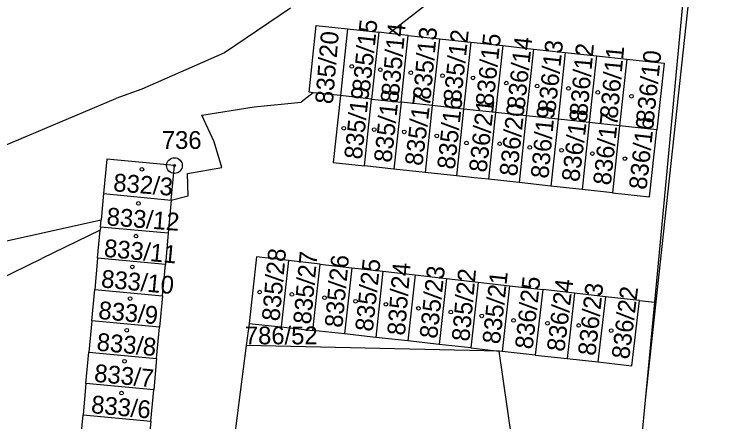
# Model space of a CAD drawing. Extents: x -755819 to -753140, y -1169796 to -1166000.
# Drawn here: x -755335.6 to -755267.3, y -1167274.4 to -1167235.5 of the extents above; entities that cross this region are included whole.
import ezdxf

# ---------------------------------------------------------------- set-up
doc = ezdxf.new("R2010")
doc.units = 0
for name, color, linetype in [('Vrstva 1', 7, 'Continuous'), ('Vrstva 17', 7, 'Continuous'), ('Vrstva 18', 7, 'Continuous'), ('Vrstva 19', 7, 'Continuous'), ('Vrstva 24', 7, 'Continuous'), ('Vrstva 25', 7, 'Continuous'), ('Vrstva 6', 7, 'Continuous')]:
    doc.layers.add(name, color=color, linetype=linetype)

msp = doc.modelspace()

# ---------------------------------------------------------------- linework, layer by layer
at = {"layer": 'Vrstva 1'}
for p, q in [((-755267.29, -1167197.57), (-755275.36, -1167272.33)), ((-755270.26, -1167218), (-755274.48, -1167262.98)), ((-755295.37, -1167233.84), (-755299.81, -1167237.31)), ((-755309.26, -1167234.9), (-755315.54, -1167239.18)), ((-755307.47, -1167242.93), (-755306.78, -1167236.56)), ((-755306.78, -1167236.56), (-755303.8, -1167236.88)), ((-755303.8, -1167236.88), (-755304.48, -1167243.25)), ((-755303.8, -1167236.88), (-755300.81, -1167237.2)), ((-755300.81, -1167237.2), (-755301.5, -1167243.58)), ((-755299.81, -1167237.31), (-755300.81, -1167237.2)), ((-755298, -1167237.5), (-755299.81, -1167237.31)), ((-755298.68, -1167243.88), (-755298, -1167237.5)), ((-755298, -1167237.5), (-755295.01, -1167237.83)), ((-755295.01, -1167237.83), (-755295.7, -1167244.2)), ((-755295.01, -1167237.83), (-755292.02, -1167238.15)), ((-755292.02, -1167238.15), (-755292.71, -1167244.53)), ((-755292.02, -1167238.15), (-755288.97, -1167238.48)), ((-755288.97, -1167238.48), (-755289.66, -1167244.86)), ((-755288.97, -1167238.48), (-755286.03, -1167238.8)), ((-755315.54, -1167239.18), (-755323.46, -1167242.64)), ((-755286.03, -1167238.8), (-755286.72, -1167245.17)), ((-755286.03, -1167238.8), (-755283, -1167239.13)), ((-755283, -1167239.13), (-755283.69, -1167245.5)), ((-755283, -1167239.13), (-755280.01, -1167239.45)), ((-755280.01, -1167239.45), (-755280.7, -1167245.83)), ((-755280.01, -1167239.45), (-755277.12, -1167239.76)), ((-755277.12, -1167239.76), (-755277.81, -1167246.14)), ((-755277.12, -1167239.76), (-755273.56, -1167240.15)), ((-755273.56, -1167240.15), (-755274.25, -1167246.53)), ((-755323.46, -1167242.64), (-755325.93, -1167243.53)), ((-755307.07, -1167242.98), (-755308.23, -1167243.89)), ((-755307.07, -1167242.98), (-755307.47, -1167242.93)), ((-755304.48, -1167243.25), (-755307.07, -1167242.98)), ((-755304.48, -1167243.25), (-755305.17, -1167249.63)), ((-755301.5, -1167243.58), (-755304.48, -1167243.25)), ((-755404.88, -1167276.71), (-755325.93, -1167243.53)), ((-755302.18, -1167249.96), (-755301.5, -1167243.58)), ((-755301.5, -1167243.58), (-755298.68, -1167243.88)), ((-755298.68, -1167243.88), (-755299.37, -1167250.26)), ((-755295.7, -1167244.2), (-755298.68, -1167243.88)), ((-755295.7, -1167244.2), (-755296.38, -1167250.59)), ((-755292.71, -1167244.53), (-755295.7, -1167244.2)), ((-755292.71, -1167244.53), (-755293.4, -1167250.91)), ((-755289.66, -1167244.86), (-755292.71, -1167244.53)), ((-755289.66, -1167244.86), (-755290.34, -1167251.24)), ((-755286.72, -1167245.17), (-755289.66, -1167244.86)), ((-755286.72, -1167245.17), (-755287.41, -1167251.56)), ((-755283.69, -1167245.5), (-755286.72, -1167245.17)), ((-755283.69, -1167245.5), (-755284.37, -1167251.89)), ((-755280.7, -1167245.83), (-755283.69, -1167245.5)), ((-755280.7, -1167245.83), (-755281.39, -1167252.22)), ((-755277.81, -1167246.14), (-755280.7, -1167245.83)), ((-755277.81, -1167246.14), (-755278.5, -1167252.53)), ((-755274.25, -1167246.53), (-755277.81, -1167246.14)), ((-755274.94, -1167252.92), (-755274.25, -1167246.53)), ((-755326.8, -1167249.33), (-755327.1, -1167252.61)), ((-755320.33, -1167249.93), (-755326.8, -1167249.33)), ((-755320.63, -1167253.22), (-755320.33, -1167249.93)), ((-755305.17, -1167249.63), (-755302.18, -1167249.96)), ((-755299.37, -1167250.26), (-755302.18, -1167249.96)), ((-755296.38, -1167250.59), (-755299.37, -1167250.26)), ((-755293.4, -1167250.91), (-755296.38, -1167250.59)), ((-755291.67, -1167251.1), (-755293.4, -1167250.91)), ((-755290.34, -1167251.24), (-755291.67, -1167251.1)), ((-755287.41, -1167251.56), (-755290.34, -1167251.24)), ((-755284.37, -1167251.89), (-755287.41, -1167251.56)), ((-755281.39, -1167252.22), (-755284.37, -1167251.89)), ((-755327.1, -1167252.61), (-755327.34, -1167255.11)), ((-755327.1, -1167252.61), (-755320.63, -1167253.22)), ((-755278.5, -1167252.53), (-755281.39, -1167252.22)), ((-755278.5, -1167252.53), (-755274.94, -1167252.92)), ((-755320.63, -1167253.22), (-755320.93, -1167256.4)), ((-755338.22, -1167257.53), (-755327.34, -1167255.11)), ((-755327.4, -1167255.8), (-755327.34, -1167255.11)), ((-755327.43, -1167256.09), (-755332.99, -1167258.79)), ((-755327.68, -1167258.78), (-755327.43, -1167256.09)), ((-755327.4, -1167255.8), (-755327.43, -1167256.09)), ((-755320.93, -1167256.4), (-755327.4, -1167255.8)), ((-755320.93, -1167256.4), (-755321.2, -1167259.39)), ((-755339.49, -1167261.95), (-755332.99, -1167258.79)), ((-755327.68, -1167258.78), (-755327.95, -1167261.77)), ((-755321.2, -1167259.39), (-755327.68, -1167258.78)), ((-755312.49, -1167258.65), (-755313.2, -1167265)), ((-755309.45, -1167259), (-755312.49, -1167258.65)), ((-755309.45, -1167259), (-755310.12, -1167265.34)), ((-755306.41, -1167259.35), (-755309.45, -1167259)), ((-755321.48, -1167262.38), (-755321.2, -1167259.39)), ((-755307.1, -1167265.67), (-755306.41, -1167259.35)), ((-755306.41, -1167259.35), (-755303.38, -1167259.69)), ((-755303.38, -1167259.69), (-755304.09, -1167266.01)), ((-755303.38, -1167259.69), (-755300.42, -1167260.03)), ((-755300.42, -1167260.03), (-755301.1, -1167266.34)), ((-755300.42, -1167260.03), (-755297.34, -1167260.38)), ((-755297.34, -1167260.38), (-755298.05, -1167266.67)), ((-755297.34, -1167260.38), (-755294.34, -1167260.72)), ((-755294.34, -1167260.72), (-755295.05, -1167267.01)), ((-755294.34, -1167260.72), (-755291.31, -1167261.07)), ((-755291.31, -1167261.07), (-755292.02, -1167267.34)), ((-755291.31, -1167261.07), (-755290.22, -1167261.19)), ((-755290.22, -1167261.19), (-755288.32, -1167261.41)), ((-755288.32, -1167261.41), (-755289.03, -1167267.67)), ((-755288.32, -1167261.41), (-755285.15, -1167261.77)), ((-755328.23, -1167264.76), (-755327.95, -1167261.77)), ((-755327.95, -1167261.77), (-755321.48, -1167262.38)), ((-755321.48, -1167262.38), (-755321.76, -1167265.36)), ((-755285.15, -1167261.77), (-755285.86, -1167268.02)), ((-755282.11, -1167262.12), (-755285.15, -1167261.77)), ((-755282.11, -1167262.12), (-755282.82, -1167268.36)), ((-755279.16, -1167262.45), (-755282.11, -1167262.12)), ((-755279.16, -1167262.45), (-755279.87, -1167268.68)), ((-755275.92, -1167262.82), (-755279.16, -1167262.45)), ((-755276.63, -1167269.04), (-755275.92, -1167262.82)), ((-755275.92, -1167262.82), (-755274.48, -1167262.98)), ((-755274.48, -1167262.98), (-755275.36, -1167272.33)), ((-755328.23, -1167264.76), (-755328.51, -1167267.74)), ((-755321.76, -1167265.36), (-755328.23, -1167264.76)), ((-755313.2, -1167265), (-755313.48, -1167267.1)), ((-755313.2, -1167265), (-755310.12, -1167265.34)), ((-755322.03, -1167268.35), (-755321.76, -1167265.36)), ((-755310.12, -1167265.34), (-755307.1, -1167265.67)), ((-755304.09, -1167266.01), (-755307.1, -1167265.67)), ((-755301.1, -1167266.34), (-755304.09, -1167266.01)), ((-755298.05, -1167266.67), (-755301.1, -1167266.34)), ((-755289.3, -1167267.64), (-755313.48, -1167267.1)), ((-755295.05, -1167267.01), (-755298.05, -1167266.67)), ((-755292.02, -1167267.34), (-755295.05, -1167267.01)), ((-755328.79, -1167270.73), (-755328.51, -1167267.74)), ((-755328.51, -1167267.74), (-755322.03, -1167268.35)), ((-755292.02, -1167267.34), (-755289.3, -1167267.64)), ((-755289.03, -1167267.67), (-755289.3, -1167267.64)), ((-755285.88, -1167291.51), (-755289.3, -1167267.64)), ((-755285.86, -1167268.02), (-755289.03, -1167267.67)), ((-755322.03, -1167268.35), (-755322.31, -1167271.34)), ((-755285.86, -1167268.02), (-755282.82, -1167268.36)), ((-755282.82, -1167268.36), (-755279.87, -1167268.68)), ((-755279.87, -1167268.68), (-755276.63, -1167269.04)), ((-755328.79, -1167270.73), (-755329.06, -1167273.72)), ((-755322.31, -1167271.34), (-755328.79, -1167270.73)), ((-755322.58, -1167274.33), (-755322.31, -1167271.34)), ((-755275.36, -1167272.33), (-755277.82, -1167298.55)), ((-755329.34, -1167276.7), (-755329.06, -1167273.72)), ((-755329.06, -1167273.72), (-755322.58, -1167274.33)), ((-755322.58, -1167274.33), (-755322.86, -1167277.31))]:
    msp.add_line(p, q, dxfattribs=at)
at = {"layer": 'Vrstva 24'}
for radius in [0.75, 0.1]:
    msp.add_circle((-755320.33, -1167249.93), radius, dxfattribs=at)
at = {"layer": 'Vrstva 25'}
for centre in [(-755303.39, -1167240.46), (-755300.66, -1167240.78), (-755297.76, -1167241.07), (-755294.72, -1167241.36), (-755291.81, -1167241.56), (-755288.63, -1167242.05), (-755285.69, -1167242.34), (-755282.69, -1167242.56), (-755279.89, -1167242.95), (-755276.68, -1167243.31), (-755304.15, -1167246.36), (-755301.25, -1167246.49), (-755298.38, -1167246.71), (-755295.27, -1167247.1), (-755292.44, -1167247.78), (-755289.26, -1167247.85), (-755286.39, -1167248.2), (-755283.35, -1167248.46), (-755280.41, -1167248.79), (-755277.3, -1167249.27), (-755323.44, -1167250.29), (-755323.77, -1167253.55), (-755324, -1167256.67), (-755324.35, -1167259.61), (-755312.19, -1167262.01), (-755309.11, -1167262.24), (-755306, -1167262.56), (-755324.57, -1167262.63), (-755303.03, -1167262.88), (-755300.13, -1167263.18), (-755297.02, -1167263.56), (-755293.94, -1167263.92), (-755290.97, -1167264.28), (-755287.94, -1167264.72), (-755284.7, -1167264.98), (-755281.72, -1167265.2), (-755324.88, -1167265.65), (-755278.61, -1167265.69), (-755325.09, -1167268.62), (-755325.38, -1167271.66)]:
    msp.add_circle(centre, 0.175, dxfattribs=at)
at = {"layer": 'Vrstva 6'}
for p, q in [((-755312.7, -1167244.31), (-755308.23, -1167243.89)), ((-755317.7, -1167245.13), (-755312.7, -1167244.31)), ((-755316.55, -1167247.67), (-755317.7, -1167245.13)), ((-755315.79, -1167250.11), (-755316.55, -1167247.67)), ((-755319.07, -1167250.69), (-755315.79, -1167250.11)), ((-755319.02, -1167252.81), (-755319.07, -1167250.69)), ((-755320.63, -1167253.22), (-755319.02, -1167252.81)), ((-755313.48, -1167267.1), (-755316.21, -1167288.15))]:
    msp.add_line(p, q, dxfattribs=at)

# ---------------------------------------------------------------- texts
at = {"layer": 'Vrstva 17'}
msp.add_text('736', height=1.7, dxfattribs=at).set_placement((-755321.533, -1167248.34))
at = {"layer": 'Vrstva 18'}
msp.add_text('835/20', height=1.7, rotation=85.14153, dxfattribs=at).set_placement((-755305.208, -1167244.104))
msp.add_text('786/52', height=1.7, dxfattribs=at).set_placement((-755313.602, -1167267))
at = {"layer": 'Vrstva 19'}
for s, rotation, p in [('835/15', 83.70913, (-755301.679, -1167242.986)), ('835/14', 84.62587, (-755298.882, -1167243.345)), ('835/13', 84.62587, (-755295.872, -1167243.695)), ('835/12', 83.70913, (-755292.969, -1167243.956)), ('836/15', 83.70913, (-755289.889, -1167244.316)), ('836/14', 83.70913, (-755286.889, -1167244.636)), ('836/13', 83.70913, (-755283.949, -1167244.956)), ('836/12', 84.62587, (-755280.902, -1167245.255)), ('836/11', 84.62587, (-755278.01, -1167245.501)), ('836/10', 83.70913, (-755274.559, -1167245.936)), ('835/19', 83.70913, (-755302.439, -1167249.396)), ('835/18', 83.70913, (-755299.599, -1167249.696)), ('835/17', 82.7924, (-755296.655, -1167250.016)), ('835/16', 83.70913, (-755293.559, -1167250.356)), ('836/21', 83.70913, (-755290.519, -1167250.636)), ('836/20', 83.70913, (-755287.61, -1167251.01)), ('836/19', 84.62587, (-755284.612, -1167251.215)), ('836/18', 82.7924, (-755281.675, -1167251.546)), ('836/17', 83.70913, (-755278.659, -1167251.866)), ('836/16', 83.70913, (-755275.239, -1167252.286)), ('832/3', 355.52031, (-755326.215, -1167252.375)), ('833/12', 355.52031, (-755326.855, -1167255.625)), ('833/11', 354.60358, (-755327.118, -1167258.631)), ('835/28', 84.62587, (-755310.303, -1167264.839)), ('835/27', 84.62587, (-755307.303, -1167265.139)), ('835/26', 84.62587, (-755304.293, -1167265.459)), ('835/25', 83.70913, (-755301.392, -1167265.833)), ('835/24', 85.4853, (-755298.316, -1167266.199)), ('835/23', 83.70913, (-755295.242, -1167266.513)), ('833/10', 354.60358, (-755327.385, -1167261.558)), ('835/22', 84.62587, (-755292.164, -1167266.773)), ('835/21', 83.70913, (-755289.24, -1167267.03)), ('836/25', 83.70913, (-755286.12, -1167267.52)), ('836/24', 82.7924, (-755283.089, -1167267.764)), ('836/23', 83.70913, (-755280.112, -1167268.143)), ('836/22', 82.7924, (-755276.899, -1167268.484)), ('833/9', 354.60358, (-755327.648, -1167264.561)), ('833/8', 354.60358, (-755327.811, -1167267.59)), ('833/7', 354.60358, (-755328.048, -1167270.571)), ('833/6', 354.60358, (-755328.341, -1167273.56))]:
    msp.add_text(s, height=1.7, rotation=rotation, dxfattribs=at).set_placement(p)

doc.saveas('drawing.dxf')
